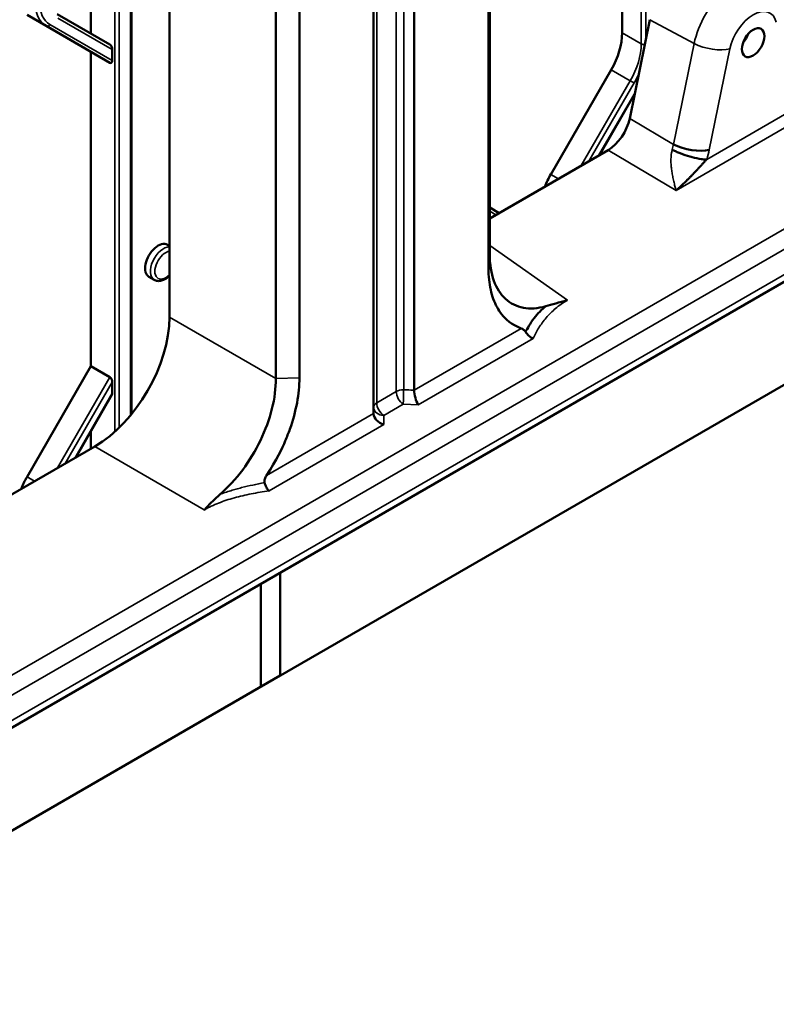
# Model space of a CAD drawing. Header units: millimetres. Extents: x 0 to 14369, y -869 to 2970.
# Tile 469 of 656: x 3690 to 3762, y 1062 to 1155. Entities that reach past the tile are written whole.
import ezdxf

# ---------------------------------------------------------------- set-up
doc = ezdxf.new("R2010")
doc.units = ezdxf.units.MM
doc.header["$LTSCALE"] = 10
doc.layers.add('Sichtbar (ISO)', color=7, linetype='Continuous', lineweight=50)
doc.layers.add('Sichtbar schmal (ISO)', color=7, linetype='Continuous', lineweight=35)

msp = doc.modelspace()

# ---------------------------------------------------------------- linework, layer by layer
at = {"layer": 'Sichtbar (ISO)'}
for p, q in [((3701.011, 1117.355), (3701.011, 1215.987)), ((3701.011, 1117.355), (3701.011, 1215.987)), ((3697.175, 1190.86), (3697.175, 1153.328)), ((3697.175, 1153.328), (3697.175, 1190.86)), ((3747.38, 1153.386), (3747.38, 1178.074)), ((3747.38, 1178.074), (3747.38, 1153.386)), ((3734.743, 1131.107), (3734.743, 1169.197)), ((3734.86, 1132.398), (3734.86, 1169.265)), ((3727.735, 1119.624), (3727.735, 1164.815)), ((3704.6, 1126.529), (3704.6, 1162.189)), ((3723.891, 1162.595), (3723.891, 1117.405)), ((3716.883, 1120.795), (3716.883, 1159.336)), ((3714.648, 1120.728), (3714.648, 1159.268)), ((3691.14, 1155.08), (3692.943, 1154.039)), ((3692.943, 1154.039), (3691.14, 1155.08)), ((3698.978, 1152.287), (3694.003, 1155.159)), ((3694.003, 1155.159), (3698.978, 1152.287)), ((3692.943, 1154.039), (3698.978, 1150.555)), ((3698.978, 1150.555), (3692.943, 1154.039)), ((3749.999, 1154.63), (3748.089, 1145.297)), ((3697.175, 1151.596), (3697.175, 1121.893)), ((3697.175, 1121.893), (3697.175, 1151.596)), ((3699.19, 1151.818), (3699.19, 1150.778)), ((3699.19, 1150.778), (3699.19, 1151.818)), ((3740.637, 1140.016), (3746.344, 1149.901)), ((3746.344, 1149.901), (3740.637, 1140.016)), ((3795.314, 1148.71), (3663.968, 1072.878)), ((3745.24, 1141.839), (3748.558, 1147.585)), ((3745.24, 1141.839), (3748.558, 1147.585)), ((3746.043, 1142.302), (3734.86, 1135.846)), ((3735.753, 1136.362), (3734.86, 1136.878)), ((3734.86, 1136.878), (3735.753, 1136.362)), ((3704.6, 1133.253), (3704.414, 1133.361)), ((3704.6, 1133.253), (3704.414, 1133.361)), ((3781.321, 1130.906), (3713.227, 1091.592)), ((3703.159, 1130.044), (3702.664, 1130.33)), ((3703.159, 1130.044), (3702.664, 1130.33)), ((3691.14, 1111.439), (3697.175, 1121.893)), ((3697.175, 1121.893), (3691.14, 1111.439)), ((3698.978, 1120.851), (3697.175, 1121.893)), ((3697.175, 1121.893), (3698.978, 1120.851)), ((3731.194, 1121.619), (3731.194, 1121.619)), ((3699.19, 1120.383), (3699.19, 1119.343)), ((3699.19, 1119.343), (3699.19, 1120.383)), ((3695.743, 1113.261), (3699.152, 1119.166)), ((3695.743, 1113.261), (3699.152, 1119.166)), ((3697.175, 1115.743), (3697.175, 1114.089)), ((3697.175, 1114.089), (3697.175, 1115.743)), ((3721.726, 1116.154), (3721.726, 1116.154)), ((3697.538, 1114.298), (3685.789, 1107.515)), ((3715.065, 1102.378), (3715.065, 1092.653)), ((3713.227, 1091.592), (3713.227, 1101.317)), ((3715.065, 1092.653), (3661.254, 1061.586))]:
    msp.add_line(p, q, dxfattribs=at)
msp.add_ellipse((3759.754, 1152.462), major_axis=(0.75, 1.299), ratio=0.57735, dxfattribs=at)
for centre, major_axis, ratio, start_param, end_param in [((3743.844, 1151.344), (2.5, 4.33), 0.57735, 4.712389, 5.497787), ((3743.844, 1151.344), (-2.5, -4.33), 0.57735, 1.570796, 2.356194), ((3758.34, 1153.278), (0.75, 1.299), 0.57735, 4.372552, 5.052226), ((3698.978, 1151.94), (0.098, -0.364), 0.517638, 1.093138, 2.663934), ((3698.978, 1151.94), (-0.098, 0.364), 0.517638, 4.234731, 5.805527), ((3698.978, 1150.901), (-0.098, 0.364), 0.517638, 2.663934, 4.234731), ((3698.978, 1150.901), (0.098, -0.364), 0.517638, 5.805527, 7.376323), ((3746.039, 1144.753), (1.499, 2.599), 0.578565, 3.927476, 5.234371), ((3753.844, 1143.36), (2.449, -0.501), 0.408248, 4.08003, 5.598466), ((3743.137, 1138.573), (2.5, 4.33), 0.57735, 1.570796, 1.829556), ((3743.137, 1138.573), (-2.5, -4.33), 0.57735, 4.712389, 4.971148), ((3703.539, 1131.845), (0.875, 1.516), 0.57735, 0, 3.141593), ((3697.519, 1122.463), (-5, -8.66), 0.578934, 0.786768, 2.354825), ((3698.978, 1120.505), (0.098, -0.364), 0.517638, 1.093138, 2.663934), ((3698.978, 1120.505), (-0.098, 0.364), 0.517638, 4.234731, 5.805527), ((3698.978, 1119.466), (-0.098, 0.364), 0.517638, 3.619251, 4.234731), ((3698.978, 1119.466), (0.098, -0.364), 0.517638, 0.477658, 1.093138), ((3728.15, 1119.041), (0.253, -1.004), 0.327416, 4.01211, 5.53822), ((3724.891, 1117.159), (-0.927, 0.535), 0.701919, 0.392697, 1.918808), ((3693.64, 1109.995), (2.5, 4.33), 0.57735, 1.570796, 1.829556), ((3693.64, 1109.995), (-2.5, -4.33), 0.57735, 4.712389, 4.971148)]:
    msp.add_ellipse(centre, major_axis=major_axis, ratio=ratio, start_param=start_param, end_param=end_param, dxfattribs=at)
for points, knots in [([(3752.11, 1142.347), (3752.138, 1142.332), (3752.168, 1142.316), (3752.198, 1142.3), (3752.288, 1142.253), (3752.383, 1142.207), (3752.482, 1142.162), (3752.603, 1142.107), (3752.73, 1142.053), (3752.859, 1142.002), (3753.159, 1141.884), (3753.475, 1141.778), (3753.788, 1141.689), (3753.859, 1141.669), (3753.931, 1141.65), (3754.002, 1141.632), (3754.303, 1141.555), (3754.595, 1141.498), (3754.854, 1141.459), (3754.884, 1141.454), (3754.914, 1141.45), (3754.944, 1141.446), (3755.036, 1141.433), (3755.123, 1141.423), (3755.206, 1141.423), (3755.214, 1141.423), (3755.221, 1141.423), (3755.229, 1141.423), (3755.258, 1141.424), (3755.286, 1141.426), (3755.312, 1141.421), (3755.316, 1141.421), (3755.32, 1141.42), (3755.324, 1141.419), (3755.332, 1141.418), (3755.34, 1141.418), (3755.348, 1141.421), (3755.354, 1141.423), (3755.361, 1141.427), (3755.367, 1141.431)], [0, 0, 0, 0, 0.0311975, 0.0311975, 0.0311975, 0.1241206, 0.1241206, 0.1241206, 0.2375037, 0.2375037, 0.2375037, 0.4997964, 0.4997964, 0.4997964, 0.5598551, 0.5598551, 0.5598551, 0.8133453, 0.8133453, 0.8133453, 0.8432216, 0.8432216, 0.8432216, 0.9365277, 0.9365277, 0.9365277, 0.944998, 0.944998, 0.944998, 0.9780631, 0.9780631, 0.9780631, 0.982765, 0.982765, 0.982765, 0.9929402, 0.9929402, 0.9929402, 1, 1, 1, 1]), ([(3755.367, 1141.431), (3755.35, 1141.413), (3755.333, 1141.395), (3755.316, 1141.377), (3755.299, 1141.359), (3755.283, 1141.341), (3755.266, 1141.323), (3755.233, 1141.287), (3755.2, 1141.251), (3755.167, 1141.216), (3755.102, 1141.145), (3755.038, 1141.074), (3754.975, 1141.005), (3754.912, 1140.935), (3754.85, 1140.867), (3754.788, 1140.799), (3754.757, 1140.765), (3754.727, 1140.732), (3754.696, 1140.699), (3754.665, 1140.665), (3754.635, 1140.632), (3754.604, 1140.599), (3754.544, 1140.534), (3754.483, 1140.469), (3754.423, 1140.405), (3754.363, 1140.341), (3754.302, 1140.277), (3754.243, 1140.215), (3754.183, 1140.152), (3754.123, 1140.089), (3754.064, 1140.028), (3754.004, 1139.966), (3753.945, 1139.905), (3753.886, 1139.844), (3753.827, 1139.784), (3753.768, 1139.723), (3753.709, 1139.664), (3753.65, 1139.604), (3753.592, 1139.545), (3753.533, 1139.486), (3753.416, 1139.369), (3753.3, 1139.253), (3753.185, 1139.14), (3753.096, 1139.054), (3753.008, 1138.969), (3752.919, 1138.886)], [0, 0, 0, 0, 0.0157056, 0.0157056, 0.0157056, 0.0313819, 0.0313819, 0.0313819, 0.0626515, 0.0626515, 0.0626515, 0.1249158, 0.1249158, 0.1249158, 0.1869457, 0.1869457, 0.1869457, 0.2179174, 0.2179174, 0.2179174, 0.2488789, 0.2488789, 0.2488789, 0.3108162, 0.3108162, 0.3108162, 0.372835, 0.372835, 0.372835, 0.4349836, 0.4349836, 0.4349836, 0.4972886, 0.4972886, 0.4972886, 0.5597599, 0.5597599, 0.5597599, 0.6223935, 0.6223935, 0.6223935, 0.7480673, 0.7480673, 0.7480673, 0.8441026, 0.8441026, 0.8441026, 0.8441026]), ([(3752.919, 1138.886), (3752.892, 1138.86), (3752.864, 1138.835), (3752.836, 1138.809), (3752.778, 1138.755), (3752.72, 1138.702), (3752.661, 1138.65), (3752.648, 1138.638), (3752.634, 1138.626), (3752.62, 1138.614)], [0.8441026, 0.8441026, 0.8441026, 0.8441026, 0.8740616, 0.8740616, 0.8740616, 0.9370649, 0.9370649, 0.9370649, 0.9517411, 0.9517411, 0.9517411, 0.9517411]), ([(3734.86, 1132.398), (3734.868, 1131.493), (3735.005, 1130.669), (3735.515, 1129.256), (3735.884, 1128.677), (3736.831, 1127.81), (3737.402, 1127.526), (3738.693, 1127.284), (3739.407, 1127.334), (3740.159, 1127.548)], [0.000001, 0.000001, 0.000001, 0.000001, 0.330345, 0.330345, 0.659445, 0.659445, 0.986126, 0.986126, 1.318452, 1.318452, 1.318452, 1.318452]), ([(3737.848, 1125.457), (3736.883, 1125.824), (3736.339, 1126.345), (3735.833, 1126.991), (3735.685, 1127.218), (3735.288, 1127.946), (3735.089, 1128.495), (3734.887, 1129.413), (3734.836, 1129.731), (3734.766, 1130.4), (3734.747, 1130.749), (3734.743, 1131.107)], [-0.9290959, -0.9290959, -0.9290959, -0.9290959, -0.6528267, -0.6528267, -0.5233682, -0.5233682, -0.2624177, -0.2624177, -0.1324652, -0.1324652, -0.0000099, -0.0000099, -0.0000099, -0.0000099]), ([(3703.159, 1130.044), (3703.255, 1129.988), (3703.363, 1129.954), (3703.593, 1129.928), (3703.716, 1129.939), (3703.978, 1130.007), (3704.117, 1130.071), (3704.372, 1130.234), (3704.49, 1130.33), (3704.6, 1130.44)], [3.926991, 3.926991, 3.926991, 3.926991, 4.172192, 4.172192, 4.442035, 4.442035, 4.76494, 4.76494, 5.064295, 5.064295, 5.064295, 5.064295]), ([(3703.159, 1130.044), (3703.255, 1129.988), (3703.363, 1129.954), (3703.593, 1129.928), (3703.716, 1129.939), (3703.978, 1130.007), (3704.117, 1130.071), (3704.372, 1130.234), (3704.49, 1130.33), (3704.6, 1130.44)], [3.926991, 3.926991, 3.926991, 3.926991, 4.172192, 4.172192, 4.442035, 4.442035, 4.76494, 4.76494, 5.064295, 5.064295, 5.064295, 5.064295]), ([(3740.159, 1127.548), (3740.449, 1127.631), (3740.772, 1127.722), (3741.451, 1127.914), (3741.811, 1128.015), (3742.19, 1128.122), (3742.194, 1128.124), (3742.199, 1128.125)], [0.000001, 0.000001, 0.000001, 0.000001, 0.1280142, 0.1280142, 0.25591, 0.25591, 0.2574765, 0.2574765, 0.2574765, 0.2574765]), ([(3738.254, 1125.128), (3738.425, 1125.429), (3738.673, 1125.92), (3739.392, 1126.854), (3739.793, 1127.238), (3740.146, 1127.537), (3740.153, 1127.543), (3740.159, 1127.548)], [0.000001, 0.000001, 0.000001, 0.000001, 0.165153, 0.165153, 0.3152642, 0.3152642, 0.3180641, 0.3180641, 0.3180641, 0.3180641]), ([(3738.254, 1125.128), (3738.224, 1125.172), (3738.191, 1125.211), (3738.126, 1125.28), (3738.093, 1125.31), (3737.995, 1125.386), (3737.925, 1125.427), (3737.848, 1125.457)], [0.000001, 0.000001, 0.000001, 0.000001, 0.01691495, 0.01691495, 0.03385481, 0.03385481, 0.06710002, 0.06710002, 0.06710002, 0.06710002]), ([(3738.959, 1124.509), (3738.958, 1124.509), (3738.956, 1124.51), (3738.886, 1124.538), (3738.816, 1124.572), (3738.682, 1124.653), (3738.618, 1124.701), (3738.497, 1124.808), (3738.441, 1124.867), (3738.339, 1124.994), (3738.293, 1125.06), (3738.254, 1125.128)], [-0.00048005, -0.00048005, -0.00048005, -0.00048005, 0, 0, 0.02420281, 0.02420281, 0.04838626, 0.04838626, 0.07277944, 0.07277944, 0.09707891, 0.09707891, 0.09707891, 0.09707891]), ([(3709.375, 1109.775), (3710.139, 1110.436), (3710.866, 1111.219), (3712.164, 1112.956), (3712.728, 1113.895), (3713.671, 1115.853), (3714.043, 1116.859), (3714.538, 1118.852), (3714.657, 1119.824), (3714.648, 1120.728)], [0.000001, 0.000001, 0.000001, 0.000001, 0.332365, 0.332365, 0.658908, 0.658908, 0.987934, 0.987934, 1.318261, 1.318261, 1.318261, 1.318261]), ([(3716.883, 1120.795), (3716.881, 1120.416), (3716.862, 1120.028), (3716.786, 1119.239), (3716.73, 1118.842), (3716.502, 1117.616), (3716.275, 1116.785), (3715.847, 1115.572), (3715.701, 1115.197), (3715.265, 1114.17), (3714.725, 1113.002), (3713.778, 1111.563)], [-2.130716, -2.130716, -2.130716, -2.130716, -1.799245, -1.799245, -1.47387, -1.47387, -0.81297, -0.81297, -0.518774, -0.518774, -0.000009, -0.000009, -0.000009, -0.000009]), ([(3713.778, 1111.563), (3713.696, 1111.439), (3713.642, 1111.325), (3713.595, 1111.169), (3713.583, 1111.114), (3713.575, 1111.001), (3713.578, 1110.944), (3713.591, 1110.889)], [0.00000106, 0.00000106, 0.00000106, 0.00000106, 0.04469234, 0.04469234, 0.06825355, 0.06825355, 0.09201755, 0.09201755, 0.09201755, 0.09201755]), ([(3713.591, 1110.889), (3713.61, 1110.81), (3713.634, 1110.731), (3713.689, 1110.58), (3713.721, 1110.507), (3713.792, 1110.373), (3713.83, 1110.31), (3713.914, 1110.198), (3713.958, 1110.148), (3714.005, 1110.104), (3714.006, 1110.104), (3714.007, 1110.103)], [0.000001, 0.000001, 0.000001, 0.000001, 0.02445091, 0.02445091, 0.04884558, 0.04884558, 0.07283768, 0.07283768, 0.0972179, 0.0972179, 0.0976979, 0.0976979, 0.0976979, 0.0976979]), ([(3707.894, 1108.319), (3707.897, 1108.322), (3707.899, 1108.325), (3708.1, 1108.549), (3708.319, 1108.781), (3708.81, 1109.268), (3709.08, 1109.52), (3709.375, 1109.775)], [-0.0015899, -0.0015899, -0.0015899, -0.0015899, 0, 0, 0.126603, 0.126603, 0.2548443, 0.2548443, 0.2548443, 0.2548443])]:
    msp.add_open_spline(points, degree=3, knots=knots, dxfattribs=at)
msp.add_open_spline([(3752.62, 1138.614), (3752.575, 1138.574), (3752.53, 1138.535), (3752.485, 1138.496)], degree=3, dxfattribs=at)
at = {"layer": 'Sichtbar schmal (ISO)'}
for p, q in [((3699.438, 1215.496), (3699.438, 1115.695)), ((3699.438, 1115.695), (3699.438, 1215.496)), ((3699.862, 1116.093), (3699.862, 1215.551)), ((3699.862, 1215.551), (3699.862, 1116.093)), ((3700.923, 1215.945), (3700.923, 1117.248)), ((3700.923, 1117.248), (3700.923, 1215.945)), ((3749.183, 1177.033), (3749.183, 1152.345)), ((3749.183, 1152.345), (3749.183, 1177.033)), ((3749.607, 1152.714), (3749.607, 1177.033)), ((3749.607, 1177.033), (3749.607, 1152.714)), ((3726.028, 1164.166), (3726.028, 1119.492)), ((3726.735, 1164.574), (3726.735, 1119.661)), ((3724.184, 1118.427), (3724.184, 1163.332)), ((3699.19, 1151.818), (3694.066, 1154.777)), ((3694.066, 1154.777), (3699.19, 1151.818)), ((3693.305, 1154.177), (3699.19, 1150.778)), ((3699.19, 1150.778), (3693.305, 1154.177)), ((3754.182, 1152.385), (3749.999, 1154.63)), ((3749.183, 1152.345), (3747.38, 1153.386)), ((3747.38, 1153.386), (3749.183, 1152.345)), ((3752.231, 1142.85), (3754.182, 1152.385)), ((3757.563, 1151.874), (3755.612, 1142.339)), ((3664.398, 1073.802), (3795.713, 1149.617)), ((3746.344, 1149.901), (3748.147, 1148.86)), ((3748.147, 1148.86), (3746.344, 1149.901)), ((3748.147, 1148.86), (3743.52, 1140.846)), ((3743.52, 1140.846), (3748.147, 1148.86)), ((3748.51, 1148.651), (3744.245, 1141.264)), ((3744.245, 1141.264), (3748.51, 1148.651)), ((3748.51, 1148.651), (3748.147, 1148.86)), ((3748.147, 1148.86), (3748.51, 1148.651)), ((3672.922, 1083.018), (3785.582, 1148.062)), ((3745.145, 1141.784), (3748.593, 1147.756)), ((3748.593, 1147.756), (3745.145, 1141.784)), ((3752.485, 1138.496), (3768.095, 1147.508)), ((3786.386, 1146.619), (3673.726, 1081.575)), ((3764.141, 1146.497), (3755.366, 1141.432)), ((3748.089, 1145.297), (3752.231, 1142.85)), ((3746.043, 1142.302), (3752.485, 1138.496)), ((3753.493, 1141.778), (3753.492, 1141.778)), ((3755.566, 1142.327), (3755.567, 1142.328)), ((3751.991, 1141.362), (3751.987, 1141.36)), ((3752.003, 1140.918), (3752.003, 1140.918)), ((3754.256, 1141.571), (3754.257, 1141.571)), ((3741.36, 1139.599), (3740.637, 1140.016)), ((3740.637, 1140.016), (3741.36, 1139.599)), ((3735.453, 1136.188), (3734.86, 1136.531)), ((3734.86, 1136.531), (3735.453, 1136.188)), ((3742.199, 1128.125), (3734.86, 1133.299)), ((3734.86, 1132.398), (3734.743, 1131.107)), ((3714.648, 1120.728), (3704.6, 1126.529)), ((3737.848, 1125.457), (3727.735, 1119.624)), ((3728.113, 1118.247), (3738.959, 1124.509)), ((3731.071, 1121.548), (3731.071, 1121.548)), ((3698.978, 1120.851), (3694.023, 1112.269)), ((3694.023, 1112.269), (3698.978, 1120.851)), ((3699.19, 1120.383), (3694.747, 1112.687)), ((3694.747, 1112.687), (3699.19, 1120.383)), ((3714.648, 1120.728), (3716.883, 1120.795)), ((3695.647, 1113.206), (3699.19, 1119.343)), ((3699.19, 1119.343), (3695.647, 1113.206)), ((3726.028, 1119.492), (3724.184, 1118.427)), ((3724.854, 1117.224), (3726.698, 1118.289)), ((3726.698, 1118.289), (3728.113, 1118.247)), ((3723.891, 1117.405), (3713.778, 1111.563)), ((3722.924, 1116.846), (3722.924, 1116.846)), ((3723.488, 1117.172), (3723.488, 1117.172)), ((3724.854, 1116.365), (3724.854, 1117.224)), ((3714.007, 1110.103), (3724.854, 1116.365)), ((3721.604, 1116.084), (3721.604, 1116.084)), ((3697.538, 1114.298), (3707.894, 1108.319)), ((3691.863, 1111.021), (3691.14, 1111.439)), ((3691.14, 1111.439), (3691.863, 1111.021))]:
    msp.add_line(p, q, dxfattribs=at)
for centre, major_axis, ratio, start_param, end_param in [((3758.079, 1153.429), (2.852, 4.941), 0.57735, 6.246119, 8.37758), ((3695.443, 1158.369), (-2.5, -4.33), 0.57735, 5.497787, 6.283185), ((3695.443, 1158.369), (-2.5, -4.33), 0.57735, 5.497787, 6.283185), ((3695.655, 1158.247), (-2.35, -4.07), 0.57735, 5.497787, 6.283185), ((3695.655, 1158.247), (-2.35, -4.07), 0.57735, 5.497787, 6.283185), ((3759.754, 1152.462), (1.604, 2.778), 0.57735, 5.759587, 8.37758), ((3693.093, 1154.299), (-0.15, -0.26), 0.816497, 0, 1.570796), ((3693.093, 1154.299), (-0.15, -0.26), 0.816497, 0, 1.570796), ((3745.647, 1150.303), (-2.5, -4.33), 0.57735, 1.570796, 2.356194), ((3745.647, 1150.303), (2.5, 4.33), 0.57735, 4.712389, 5.497787), ((3749.395, 1152.467), (-0.3, 0), 0.57735, 0.785398, 2.017945), ((3749.395, 1152.467), (0.3, 0), 0.57735, 3.926991, 5.159537), ((3755.795, 1152.895), (-2.449, 0.501), 0.408248, 0.938437, 2.456873), ((3745.86, 1150.181), (-2.65, -4.59), 0.57735, 1.570796, 1.757708), ((3745.86, 1150.181), (2.65, 4.59), 0.57735, 4.712389, 4.899301), ((3750.57, 1142.318), (-1.132, -2.333), 0.54957, 1.843695, 2.05357), ((3751.854, 1141.333), (-2.751, -4.765), 0.57735, 1.912171, 2.094352), ((3704.034, 1131.559), (0.875, 1.516), 0.57735, 0.310619, 3.141593), ((3704.034, 1131.559), (-0.875, -1.516), 0.57735, 3.452212, 6.283185), ((3704.246, 1131.437), (-0.725, -1.256), 0.57735, 3.574937, 7.420637), ((3704.246, 1131.437), (-0.725, -1.256), 0.57735, 3.574937, 7.420637), ((3726.735, 1119.083), (1, 0), 0.57735, 1.570796, 2.356194), ((3726.735, 1119.083), (0.5, -0.866), 0.57735, 3.926991, 5.445427), ((3726.735, 1119.083), (-0.03, -1), 0.021381, 4.097233, 5.631013), ((3724.891, 1118.018), (-1, 0), 0.57735, 5.497787, 6.283185), ((3724.891, 1118.018), (0.5, -0.866), 0.57735, 3.926991, 5.445427), ((3724.891, 1118.018), (-1, 0), 0.794556, 0, 1.533781)]:
    msp.add_ellipse(centre, major_axis=major_axis, ratio=ratio, start_param=start_param, end_param=end_param, dxfattribs=at)
for points, knots in [([(3752.485, 1138.496), (3752.464, 1138.561), (3752.422, 1138.701), (3752.362, 1138.911), (3752.251, 1139.345), (3752.157, 1139.808), (3752.114, 1140.044), (3752.075, 1140.28), (3752.043, 1140.504), (3752.017, 1140.735), (3751.998, 1140.959), (3751.989, 1141.204), (3751.989, 1141.335), (3751.991, 1141.472), (3752.005, 1141.749), (3752.042, 1142.035), (3752.073, 1142.191), (3752.091, 1142.27), (3752.103, 1142.322), (3752.11, 1142.347)], [0, 0, 0, 0, 0.066172, 0.132387, 0.225605, 0.316978, 0.37988, 0.441306, 0.501311, 0.560468, 0.619195, 0.678144, 0.720431, 0.763319, 0.825342, 0.888814, 0.934463, 0.967095, 1, 1, 1, 1]), ([(3742.199, 1128.125), (3741.789, 1127.881), (3741.053, 1127.357), (3740.166, 1126.467), (3739.59, 1125.674), (3739.255, 1125.097), (3739.081, 1124.763), (3738.999, 1124.594), (3738.959, 1124.509)], [0, 0, 0, 0, 0.25, 0.5, 0.75, 0.875, 0.9375, 1, 1, 1, 1]), ([(3727.735, 1119.624), (3727.624, 1119.628), (3727.513, 1119.632), (3727.402, 1119.636), (3727.291, 1119.64), (3727.18, 1119.645), (3727.069, 1119.649), (3726.958, 1119.653), (3726.846, 1119.657), (3726.735, 1119.661)], [0, 0, 0, 0, 0.333333, 0.333333, 0.333333, 0.666667, 0.666667, 0.666667, 1, 1, 1, 1]), ([(3714.007, 1110.103), (3713.724, 1110.063), (3713.161, 1109.977), (3712.054, 1109.777), (3710.719, 1109.466), (3709.465, 1109.056), (3708.541, 1108.66), (3708.106, 1108.437), (3707.894, 1108.319)], [0, 0, 0, 0, 0.125, 0.25, 0.5, 0.75, 0.875, 1, 1, 1, 1]), ([(3713.591, 1110.889), (3713.403, 1110.853), (3713.217, 1110.815), (3713.033, 1110.777), (3712.849, 1110.738), (3712.667, 1110.699), (3712.487, 1110.658), (3712.126, 1110.578), (3711.771, 1110.495), (3711.421, 1110.407), (3711.246, 1110.362), (3711.072, 1110.317), (3710.9, 1110.269), (3710.727, 1110.221), (3710.556, 1110.171), (3710.386, 1110.119), (3710.216, 1110.066), (3710.047, 1110.011), (3709.879, 1109.953), (3709.71, 1109.895), (3709.543, 1109.836), (3709.375, 1109.775)], [0, 0, 0, 0, 0.125, 0.125, 0.125, 0.25, 0.25, 0.25, 0.5, 0.5, 0.5, 0.625, 0.625, 0.625, 0.75, 0.75, 0.75, 0.875, 0.875, 0.875, 1, 1, 1, 1])]:
    msp.add_open_spline(points, degree=3, knots=knots, dxfattribs=at)

doc.saveas('drawing.dxf')
